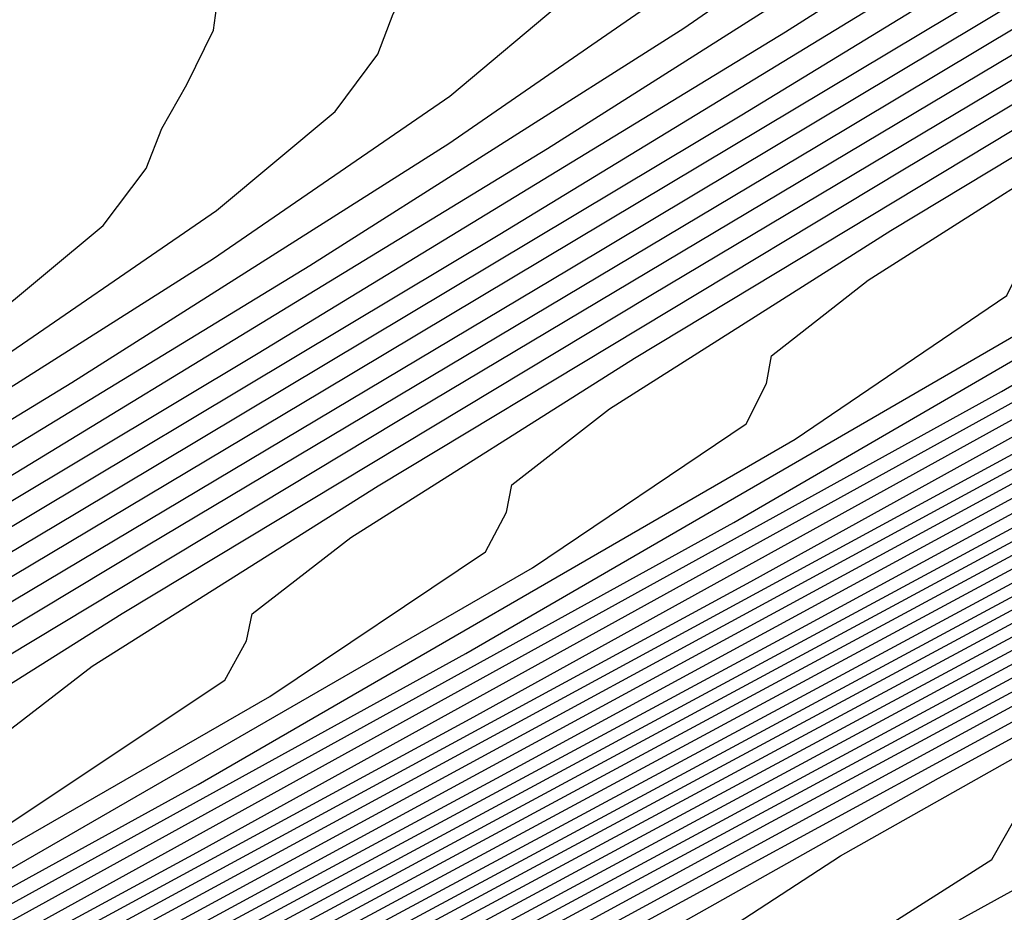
# Model space of a CAD drawing. Extents: x 3249832 to 3255657, y 13789405 to 13793316.
# Tile 489 of 656: x 3254736.03 to 3254738.05, y 13790600.71 to 13790602.55. Entities that reach past the tile are written whole.
import ezdxf

# ---------------------------------------------------------------- set-up
doc = ezdxf.new("R2010")
doc.units = 0
doc.header["$LTSCALE"] = 100
doc.header["$MEASUREMENT"] = 0
for name, color, linetype in [('GRATIO_CON', 10, 'CONTINUOUS'), ('GRATIO_ICON', 7, 'CONTINUOUS'), ('TARGETS_EAST', 7, 'CONTINUOUS')]:
    doc.layers.add(name, color=color, linetype=linetype)

# ---------------------------------------------------------------- blocks, each defined once
blk = doc.blocks.new('Gratio_032316_contours')
at = {"layer": 'GRATIO_CON', "color": 1, "linetype": 'Continuous', "flags": 128}
for points in [[(3254726.4475, 13790594.6516), (3254727.4901, 13790595.1998), (3254728.9615, 13790595.9707), (3254731.4579, 13790597.2668), (3254734.3904, 13790598.792), (3254736.8745, 13790600.1006), (3254738.2473, 13790600.8573), (3254738.7337, 13790601.1695), (3254738.7804, 13790601.255), (3254738.8061, 13790601.3203), (3254739.1163, 13790601.5256), (3254739.9886, 13790602.0199), (3254741.6107, 13790602.9048), (3254743.8113, 13790604.0922), (3254746.3292, 13790605.4468)], [(3254726.6653, 13790594.798), (3254728.1466, 13790595.5731), (3254730.6698, 13790596.8826), (3254733.6342, 13790598.4238), (3254736.1456, 13790599.7456), (3254737.5341, 13790600.5091), (3254738.0268, 13790600.8228), (3254738.0751, 13790600.9073), (3254738.1019, 13790600.9716), (3254738.4161, 13790601.178), (3254739.2981, 13790601.6768), (3254740.9379, 13790602.5708), (3254743.1622, 13790603.7708), (3254745.7073, 13790605.14)], [(3254726.5167, 13790594.7781), (3254729.0938, 13790596.1143), (3254732.1218, 13790597.6874), (3254734.6878, 13790599.0358), (3254736.1077, 13790599.8126), (3254736.6131, 13790600.1293), (3254736.6645, 13790600.2119), (3254736.6935, 13790600.2744), (3254737.0155, 13790600.4827), (3254737.9171, 13790600.9906), (3254739.5923, 13790601.9027), (3254741.8642, 13790603.128), (3254744.4636, 13790604.5264), (3254747.1108, 13790605.9534)], [(3254725.7018, 13790594.3806), (3254728.3058, 13790595.7302), (3254731.3656, 13790597.3192), (3254733.9589, 13790598.6809), (3254735.3945, 13790599.4644), (3254735.9062, 13790599.7826), (3254735.9592, 13790599.8642), (3254735.9893, 13790599.9258), (3254736.3152, 13790600.1351), (3254737.2266, 13790600.6474), (3254738.9195, 13790601.5687), (3254741.2152, 13790602.8067), (3254743.8418, 13790604.2196), (3254746.5167, 13790605.6615)], [(3254724.8869, 13790593.9831), (3254727.5178, 13790595.346), (3254730.6094, 13790596.951), (3254733.23, 13790598.326), (3254734.6813, 13790599.1162), (3254735.1994, 13790599.4358), (3254735.2539, 13790599.5165), (3254735.2851, 13790599.5772), (3254735.615, 13790599.7875), (3254736.5361, 13790600.3043), (3254738.2467, 13790601.2347), (3254740.5662, 13790602.4853), (3254743.2199, 13790603.9128), (3254745.9225, 13790605.3696)], [(3254726.7297, 13790594.9619), (3254729.8532, 13790596.5828), (3254732.5011, 13790597.9711), (3254733.9681, 13790598.7679), (3254734.4925, 13790599.0891), (3254734.5486, 13790599.1688), (3254734.5809, 13790599.2286), (3254734.9147, 13790599.4398), (3254735.8456, 13790599.9612), (3254737.5738, 13790600.9006), (3254739.9172, 13790602.1639), (3254742.5981, 13790603.606), (3254745.3284, 13790605.0776)], [(3254725.1537, 13790594.1936), (3254728.3408, 13790595.8464), (3254731.0432, 13790597.2612), (3254732.5416, 13790598.0715), (3254733.0788, 13790598.3956), (3254733.138, 13790598.4734), (3254733.1725, 13790598.5314), (3254733.5142, 13790598.7446), (3254734.4647, 13790599.2749), (3254736.2282, 13790600.2326), (3254738.6192, 13790601.5211), (3254741.3544, 13790602.9924), (3254744.14, 13790604.4938), (3254746.6389, 13790605.8542)], [(3254724.3657, 13790593.8095), (3254727.5846, 13790595.4782), (3254730.3143, 13790596.9063), (3254731.8284, 13790597.7233), (3254732.3719, 13790598.0489), (3254732.4327, 13790598.1257), (3254732.4683, 13790598.1828), (3254732.8139, 13790598.397), (3254733.7742, 13790598.9318), (3254735.5554, 13790599.8985), (3254737.9702, 13790601.1997), (3254740.7326, 13790602.6856), (3254743.5459, 13790604.2018), (3254746.0696, 13790605.5755)], [(3254726.8284, 13790595.11), (3254729.5854, 13790596.5514), (3254731.1152, 13790597.375), (3254731.6651, 13790597.7022), (3254731.7274, 13790597.7779), (3254731.7641, 13790597.8342), (3254732.1136, 13790598.0493), (3254733.0837, 13790598.5886), (3254734.8826, 13790599.5645), (3254737.3212, 13790600.8783), (3254740.1107, 13790602.3788), (3254742.9517, 13790603.9099), (3254745.5004, 13790605.2968)], [(3254726.0722, 13790594.7418), (3254728.8565, 13790596.1965), (3254730.402, 13790597.0268), (3254730.9582, 13790597.3554), (3254731.0222, 13790597.4302), (3254731.0599, 13790597.4856), (3254731.4133, 13790597.7017), (3254732.3932, 13790598.2455), (3254734.2098, 13790599.2305), (3254736.6721, 13790600.557), (3254739.4889, 13790602.072), (3254742.3576, 13790603.618), (3254744.9312, 13790605.0181)], [(3254724.5597, 13790594.0055), (3254727.3987, 13790595.4866), (3254728.9756, 13790596.3303), (3254729.5445, 13790596.662), (3254729.6116, 13790596.7348), (3254729.6515, 13790596.7883), (3254730.0128, 13790597.0065), (3254731.0122, 13790597.5592), (3254732.8641, 13790598.5624), (3254735.3741, 13790599.9142), (3254738.2452, 13790601.4584), (3254741.1692, 13790603.0341), (3254743.7928, 13790604.4607), (3254745.7514, 13790605.5527)], [(3254726.6698, 13790595.1317), (3254728.2624, 13790595.9821), (3254728.8376, 13790596.3152), (3254728.9063, 13790596.3871), (3254728.9473, 13790596.4397), (3254729.3125, 13790596.6588), (3254730.3217, 13790597.2161), (3254732.1913, 13790598.2284), (3254734.7251, 13790599.5928), (3254737.6234, 13790601.1516), (3254740.5751, 13790602.7422), (3254743.2236, 13790604.1819), (3254745.201, 13790605.2835)], [(3254725.9781, 13790594.796), (3254727.5602, 13790595.6396), (3254728.1321, 13790595.9692), (3254728.201, 13790596.0394), (3254728.2432, 13790596.0911), (3254728.6123, 13790596.3112), (3254729.6312, 13790596.873), (3254731.5185, 13790597.8944), (3254734.0761, 13790599.2714), (3254737.0015, 13790600.8448), (3254739.9809, 13790602.4502), (3254742.6544, 13790603.9032), (3254744.6507, 13790605.0144), (3254745.719, 13790605.6546)], [(3254726.8879, 13790595.3125), (3254727.4304, 13790595.6251), (3254727.4957, 13790595.6917), (3254727.539, 13790595.7425), (3254727.912, 13790595.9636), (3254728.9407, 13790596.5299), (3254730.8457, 13790597.5603), (3254733.4271, 13790598.95), (3254736.3797, 13790600.538), (3254739.3867, 13790602.1583), (3254742.0852, 13790603.6245), (3254744.1004, 13790604.7453), (3254745.1792, 13790605.3901)], [(3254726.5114, 13790595.2683), (3254727.5597, 13790595.8436), (3254729.5001, 13790596.8923), (3254732.1291, 13790598.3073), (3254735.136, 13790599.9244), (3254738.1984, 13790601.5744), (3254740.9468, 13790603.0671), (3254742.9997, 13790604.207), (3254744.0997, 13790604.8611), (3254744.4835, 13790605.1454), (3254744.5116, 13790605.2382), (3254744.5122, 13790605.3046), (3254744.6836, 13790605.4556), (3254745.1918, 13790605.789)], [(3254726.8692, 13790595.5005), (3254728.8273, 13790596.5582), (3254731.4801, 13790597.9859), (3254734.5142, 13790599.6176), (3254737.6043, 13790601.2825), (3254740.3776, 13790602.7884), (3254742.4494, 13790603.9379), (3254743.5599, 13790604.5966), (3254743.948, 13790604.8818), (3254743.9772, 13790604.9739), (3254743.9785, 13790605.0395), (3254744.152, 13790605.1909), (3254744.6652, 13790605.5266), (3254745.6126, 13790606.1037)], [(3254726.1787, 13790595.1573), (3254728.1544, 13790596.2242), (3254730.8311, 13790597.6645), (3254733.8923, 13790599.3108), (3254737.0101, 13790600.9906), (3254739.8083, 13790602.5097), (3254741.8991, 13790603.6688), (3254743.0202, 13790604.3321), (3254743.4125, 13790604.6182), (3254743.4428, 13790604.7095), (3254743.4448, 13790604.7744), (3254743.6204, 13790604.9262), (3254744.1386, 13790605.2643), (3254745.0947, 13790605.8461)], [(3254725.4882, 13790594.8142), (3254727.4816, 13790595.8902), (3254730.1821, 13790597.3431), (3254733.2705, 13790599.004), (3254736.4159, 13790600.6987), (3254739.2391, 13790602.231), (3254741.3488, 13790603.3996), (3254742.4804, 13790604.0675), (3254742.877, 13790604.3547), (3254742.9084, 13790604.4452), (3254742.9111, 13790604.5093), (3254743.0888, 13790604.6615), (3254743.612, 13790605.0019), (3254744.5768, 13790605.5886), (3254745.7826, 13790606.31)], [(3254726.136, 13790595.2221), (3254728.884, 13790596.7003), (3254732.0268, 13790598.3905), (3254735.2276, 13790600.1148), (3254738.1007, 13790601.6735), (3254740.2481, 13790602.8614), (3254741.4009, 13790603.5385), (3254741.806, 13790603.8275), (3254741.8396, 13790603.9165), (3254741.8437, 13790603.9792), (3254742.0257, 13790604.132), (3254742.5588, 13790604.4772), (3254743.541, 13790605.0735), (3254744.7681, 13790605.8073)], [(3254725.4632, 13790594.8881), (3254728.235, 13790596.3789), (3254731.405, 13790598.0837), (3254734.6335, 13790599.8229), (3254737.5315, 13790601.3948), (3254739.6978, 13790602.5923), (3254740.8611, 13790603.274), (3254741.2705, 13790603.5639), (3254741.3051, 13790603.6521), (3254741.31, 13790603.7141), (3254741.4941, 13790603.8673), (3254742.0322, 13790604.2148), (3254743.023, 13790604.816), (3254744.2609, 13790605.556), (3254745.4639, 13790606.2766)], [(3254724.7904, 13790594.5541), (3254727.586, 13790596.0576), (3254730.7831, 13790597.7769), (3254734.0393, 13790599.5309), (3254736.9623, 13790601.1161), (3254739.1475, 13790602.3231), (3254740.3214, 13790603.0095), (3254740.735, 13790603.3004), (3254740.7707, 13790603.3878), (3254740.7763, 13790603.449), (3254740.9625, 13790603.6026), (3254741.5056, 13790603.9525), (3254742.5051, 13790604.5584), (3254743.7537, 13790605.3047), (3254744.967, 13790606.0314)], [(3254726.937, 13790595.7362), (3254730.1613, 13790597.4701), (3254733.4451, 13790599.239), (3254736.3931, 13790600.8374), (3254738.5972, 13790602.054), (3254739.7816, 13790602.745), (3254740.1996, 13790603.0368), (3254740.2363, 13790603.1234), (3254740.2426, 13790603.1839), (3254740.4309, 13790603.3379), (3254740.979, 13790603.6901), (3254741.9872, 13790604.3009), (3254743.2464, 13790605.0534), (3254744.4701, 13790605.7863), (3254745.4248, 13790606.3694)], [(3254725.639, 13790595.0934), (3254728.9176, 13790596.8565), (3254732.2568, 13790598.6551), (3254735.2547, 13790600.28), (3254737.4965, 13790601.5157), (3254738.7021, 13790602.216), (3254739.1286, 13790602.5096), (3254739.1675, 13790602.5947), (3254739.1753, 13790602.6537), (3254739.3678, 13790602.8085), (3254739.9258, 13790603.1654), (3254740.9514, 13790603.7858), (3254742.2319, 13790604.5507), (3254743.4762, 13790605.2959), (3254744.4471, 13790605.8888), (3254745.1243, 13790606.3232)], [(3254724.99, 13790594.772), (3254728.2958, 13790596.5497), (3254731.6627, 13790598.3632), (3254734.6855, 13790600.0013), (3254736.9462, 13790601.2466), (3254738.1623, 13790601.9514), (3254738.5931, 13790602.2461), (3254738.6331, 13790602.3303), (3254738.6416, 13790602.3886), (3254738.8362, 13790602.5437), (3254739.3992, 13790602.903), (3254740.4335, 13790603.5283), (3254741.7247, 13790604.2994), (3254742.9793, 13790605.0508), (3254743.9582, 13790605.6485), (3254744.6412, 13790606.0863), (3254745.0626, 13790606.3893)], [(3254724.341, 13790594.4506), (3254727.6739, 13790596.2429), (3254731.0685, 13790598.0713), (3254734.1162, 13790599.7226), (3254736.3959, 13790600.9775), (3254737.6226, 13790601.6869), (3254738.0576, 13790601.9825), (3254738.0987, 13790602.066), (3254738.1079, 13790602.1235), (3254738.3046, 13790602.279), (3254738.8726, 13790602.6406), (3254739.9155, 13790603.2707), (3254741.2175, 13790604.0481), (3254742.4824, 13790604.8056), (3254743.4694, 13790605.4082), (3254744.1581, 13790605.8493), (3254744.5832, 13790606.1542), (3254744.7888, 13790606.3504)], [(3254727.0521, 13790595.9361), (3254730.4743, 13790597.7793), (3254733.547, 13790599.4439), (3254735.8456, 13790600.7084), (3254737.0828, 13790601.4224), (3254737.5221, 13790601.7189), (3254737.5642, 13790601.8016), (3254737.5742, 13790601.8585), (3254737.773, 13790602.0143), (3254738.346, 13790602.3783)], [(3254725.8084, 13790595.3225), (3254729.286, 13790597.1955), (3254732.4086, 13790598.8864), (3254734.7449, 13790600.1701), (3254736.0033, 13790600.8934), (3254736.4511, 13790601.1918), (3254736.4954, 13790601.2729), (3254736.5068, 13790601.3283), (3254736.7099, 13790601.4849), (3254737.2928, 13790601.8536), (3254738.3618, 13790602.4981)], [(3254725.1866, 13790595.0157), (3254728.6918, 13790596.9035), (3254731.8394, 13790598.6077), (3254734.1946, 13790599.901), (3254735.4635, 13790600.6289), (3254735.9156, 13790600.9282), (3254735.961, 13790601.0086), (3254735.9731, 13790601.0632), (3254736.1783, 13790601.2202), (3254736.7662, 13790601.5912), (3254737.8439, 13790602.2406), (3254739.1885, 13790603.0428)], [(3254724.6294, 13790594.7436), (3254728.1169, 13790596.6219), (3254731.2726, 13790598.3303), (3254733.6443, 13790599.6319), (3254734.9238, 13790600.3644), (3254735.3801, 13790600.6646), (3254735.4266, 13790600.7442), (3254735.4394, 13790600.7981), (3254735.6467, 13790600.9555), (3254736.2396, 13790601.3288), (3254737.326, 13790601.983), (3254738.6813, 13790602.7915)], [(3254724.1231, 13790594.4989), (3254727.5569, 13790596.3484), (3254730.7077, 13790598.0539), (3254733.0939, 13790599.3627), (3254734.384, 13790600.0999), (3254734.8446, 13790600.4011), (3254734.8922, 13790600.4798), (3254734.9057, 13790600.533), (3254735.1151, 13790600.6907), (3254735.713, 13790601.0665), (3254736.808, 13790601.7255), (3254738.174, 13790602.5402)], [(3254726.4371, 13790595.8013), (3254729.5778, 13790597.5011), (3254731.9933, 13790598.8245), (3254733.3045, 13790599.5708), (3254733.7736, 13790599.8739), (3254733.8233, 13790599.9511), (3254733.8383, 13790600.0028), (3254734.052, 13790600.1613), (3254734.6598, 13790600.5418), (3254735.7722, 13790601.2104), (3254737.1595, 13790602.0375), (3254738.507, 13790602.8443)], [(3254725.8771, 13790595.5277), (3254729.0129, 13790597.2246), (3254731.443, 13790598.5553), (3254732.7647, 13790599.3063), (3254733.2382, 13790599.6103), (3254733.2889, 13790599.6868), (3254733.3046, 13790599.7378), (3254733.5204, 13790599.8966), (3254734.1332, 13790600.2794), (3254735.2543, 13790600.9529), (3254736.6523, 13790601.7862), (3254738.01, 13790602.5991), (3254739.0695, 13790603.2456)], [(3254725.3172, 13790595.2542), (3254728.4479, 13790596.9482), (3254730.8927, 13790598.2862), (3254732.225, 13790599.0418), (3254732.7027, 13790599.3468), (3254732.7545, 13790599.4224), (3254732.7709, 13790599.4727), (3254732.9888, 13790599.6319), (3254733.6066, 13790600.017), (3254734.7364, 13790600.6953), (3254736.1451, 13790601.5349), (3254737.5131, 13790602.3539), (3254738.5807, 13790603.0053)], [(3254724.7573, 13790594.9806), (3254727.883, 13790596.6718), (3254730.3423, 13790598.0171), (3254731.6852, 13790598.7773), (3254732.1672, 13790599.0832), (3254732.2201, 13790599.1581), (3254732.2372, 13790599.2076), (3254732.4572, 13790599.3672), (3254733.08, 13790599.7547), (3254734.2185, 13790600.4378), (3254735.6378, 13790601.2835), (3254737.0162, 13790602.1087), (3254738.0918, 13790602.765)], [(3254726.7531, 13790596.119), (3254729.2417, 13790597.4788), (3254730.6057, 13790598.2483), (3254731.0962, 13790598.5561), (3254731.1513, 13790598.6294), (3254731.1699, 13790598.6774), (3254731.3941, 13790598.8377), (3254732.0268, 13790599.2299), (3254733.1826, 13790599.9227), (3254734.6233, 13790600.7809), (3254736.0223, 13790601.6184), (3254737.1141, 13790602.2844), (3254737.8772, 13790602.7691), (3254738.3515, 13790603.0978)], [(3254726.1882, 13790595.8426), (3254728.6914, 13790597.2097), (3254730.0659, 13790597.9838), (3254730.5607, 13790598.2925), (3254730.6169, 13790598.365), (3254730.6362, 13790598.4123), (3254730.8625, 13790598.573), (3254731.5002, 13790598.9676), (3254732.6647, 13790599.6652), (3254734.1161, 13790600.5296), (3254735.5254, 13790601.3732), (3254736.6252, 13790602.0441), (3254737.3941, 13790602.5322), (3254737.8721, 13790602.8627), (3254738.109, 13790603.065)], [(3254735.0285, 13790601.1281), (3254736.1363, 13790601.8039), (3254736.9109, 13790602.2952), (3254737.3928, 13790602.6276), (3254737.6319, 13790602.8304), (3254737.7172, 13790602.9488), (3254737.7469, 13790603.0322), (3254737.7966, 13790603.1226), (3254737.8499, 13790603.2321), (3254737.8675, 13790603.3657), (3254737.8225, 13790603.5235), (3254737.7382, 13790603.6861), (3254737.6503, 13790603.8296), (3254737.5623, 13790603.9257), (3254737.3498, 13790603.9308), (3254736.8565, 13790603.7972), (3254736.0005, 13790603.5056)], [(3254735.6475, 13790601.5636), (3254736.4278, 13790602.0583), (3254736.9134, 13790602.3925), (3254737.1548, 13790602.5957), (3254737.2413, 13790602.7138), (3254737.2717, 13790602.7968), (3254737.322, 13790602.8872), (3254737.3758, 13790602.9973), (3254737.3935, 13790603.1319), (3254737.3483, 13790603.2907), (3254737.2635, 13790603.4544), (3254737.1752, 13790603.5983), (3254737.087, 13790603.6941), (3254736.8736, 13790603.698), (3254736.3772, 13790603.5624), (3254735.5153, 13790603.2681)], [(3254732.0871, 13790599.5243), (3254733.5377, 13790600.3926), (3254734.6697, 13790601.083), (3254735.4615, 13790601.5844), (3254735.9547, 13790601.9223), (3254736.2006, 13790602.1264), (3254736.2894, 13790602.2437), (3254736.3213, 13790602.3259), (3254736.3729, 13790602.4164), (3254736.4277, 13790602.5277), (3254736.4457, 13790602.6641), (3254736.3998, 13790602.8253), (3254736.314, 13790602.9908), (3254736.225, 13790603.1356), (3254736.1366, 13790603.2308), (3254735.9213, 13790603.2324), (3254735.4187, 13790603.0928), (3254734.5449, 13790602.7932), (3254733.5225, 13790602.4294), (3254732.6503, 13790602.1265), (3254732.1403, 13790601.9718)]]:
    blk.add_lwpolyline(points, dxfattribs=at)
at = {"layer": 'GRATIO_ICON', "color": 7, "linetype": 'Continuous', "flags": 128}
for points in [[(3254725.8405, 13790594.3962), (3254727.3317, 13790595.1756), (3254729.8818, 13790596.4985), (3254732.878, 13790598.0556), (3254735.4167, 13790599.3907), (3254736.8209, 13790600.1608), (3254737.32, 13790600.476), (3254737.3698, 13790600.5596), (3254737.3977, 13790600.623), (3254737.7158, 13790600.8304), (3254738.6076, 13790601.3337), (3254740.2651, 13790602.2367), (3254742.5132, 13790603.4494), (3254745.0855, 13790604.8332)], [(3254725.9417, 13790594.5778), (3254729.097, 13790596.2146), (3254731.7722, 13790597.6161), (3254733.2549, 13790598.4197), (3254733.7856, 13790598.7424), (3254733.8433, 13790598.8211), (3254733.8767, 13790598.88), (3254734.2144, 13790599.0922), (3254735.1551, 13790599.618), (3254736.901, 13790600.5666), (3254739.2682, 13790601.8425), (3254741.9763, 13790603.2992), (3254744.7342, 13790604.7857)], [(3254725.316, 13790594.3737), (3254728.1276, 13790595.8416), (3254729.6888, 13790596.6786), (3254730.2513, 13790597.0087), (3254730.3169, 13790597.0825), (3254730.3557, 13790597.137), (3254730.7131, 13790597.3541), (3254731.7027, 13790597.9024), (3254733.537, 13790598.8964), (3254736.0231, 13790600.2356), (3254738.8671, 13790601.7652), (3254741.7634, 13790603.326), (3254744.362, 13790604.7394), (3254746.3017, 13790605.8218)], [(3254726.8348, 13790595.3939), (3254727.2117, 13790595.616), (3254728.2502, 13790596.1867), (3254730.1729, 13790597.2263), (3254732.7781, 13790598.6286), (3254735.7579, 13790600.2312), (3254738.7926, 13790601.8664), (3254741.516, 13790603.3458), (3254743.5501, 13790604.4761), (3254744.6395, 13790605.1256), (3254745.019, 13790605.4089)], [(3254726.8088, 13790595.5561), (3254729.533, 13790597.0217), (3254732.6487, 13790598.6972), (3254735.8218, 13790600.4067), (3254738.6699, 13790601.9523), (3254740.7985, 13790603.1305), (3254741.9407, 13790603.803), (3254742.3415, 13790604.0911), (3254742.374, 13790604.1808), (3254742.3774, 13790604.2442), (3254742.5572, 13790604.3968), (3254743.0854, 13790604.7395), (3254744.0589, 13790605.3311), (3254745.2754, 13790606.0587)], [(3254726.288, 13790595.4148), (3254729.5395, 13790597.1633), (3254732.851, 13790598.9471), (3254735.8239, 13790600.5587), (3254738.0468, 13790601.7849), (3254739.2419, 13790602.4805), (3254739.6641, 13790602.7732), (3254739.7019, 13790602.859), (3254739.7089, 13790602.9188), (3254739.8993, 13790603.0732), (3254740.4524, 13790603.4277), (3254741.4693, 13790604.0434), (3254742.7392, 13790604.8021), (3254743.9731, 13790605.5411), (3254744.936, 13790606.1291)], [(3254726.4303, 13790595.6293), (3254729.8802, 13790597.4874), (3254732.9778, 13790599.1651), (3254735.2952, 13790600.4392), (3254736.5431, 13790601.1579), (3254736.9866, 13790601.4554), (3254737.0298, 13790601.5373), (3254737.0405, 13790601.5934), (3254737.2414, 13790601.7496), (3254737.8194, 13790602.1159), (3254738.8797, 13790602.7557)], [(3254726.997, 13790596.0748), (3254730.1427, 13790597.7775), (3254732.5436, 13790599.0936), (3254733.8443, 13790599.8353), (3254734.3091, 13790600.1375), (3254734.3578, 13790600.2155), (3254734.372, 13790600.2679), (3254734.5835, 13790600.426), (3254735.1864, 13790600.8041), (3254736.2901, 13790601.468), (3254737.6668, 13790602.2888), (3254739.0039, 13790603.0894)], [(3254724.1973, 13790594.7071), (3254727.3181, 13790596.3954), (3254729.792, 13790597.748), (3254731.1455, 13790598.5128), (3254731.6317, 13790598.8196), (3254731.6857, 13790598.8937), (3254731.7036, 13790598.9425), (3254731.9256, 13790599.1024), (3254732.5534, 13790599.4923), (3254733.7006, 13790600.1802), (3254735.1306, 13790601.0322), (3254736.5193, 13790601.8636), (3254737.6029, 13790602.5247), (3254738.3604, 13790603.0061)], [(3254731.111, 13790598.8925), (3254732.5944, 13790599.7756), (3254734.0346, 13790600.6377), (3254735.1586, 13790601.3233), (3254735.9447, 13790601.8214), (3254736.434, 13790602.1574), (3254736.6777, 13790602.361), (3254736.7653, 13790602.4788), (3254736.7965, 13790602.5613), (3254736.8475, 13790602.6518), (3254736.9018, 13790602.7625), (3254736.9196, 13790602.898), (3254736.8741, 13790603.058), (3254736.7887, 13790603.2226), (3254736.7001, 13790603.367), (3254736.6118, 13790603.4624), (3254736.3975, 13790603.4652), (3254735.8979, 13790603.3276), (3254735.0301, 13790603.0307), (3254734.0147, 13790602.6699), (3254733.1485, 13790602.3697), (3254732.6416, 13790602.2172), (3254732.3583, 13790602.1505), (3254732.0763, 13790602.071)]]:
    blk.add_lwpolyline(points, dxfattribs=at)

msp = doc.modelspace()

# ---------------------------------------------------------------- block references
at = {"layer": 'TARGETS_EAST'}
msp.add_blockref('Gratio_032316_contours', (0, 0), dxfattribs=at)

doc.saveas('drawing.dxf')
